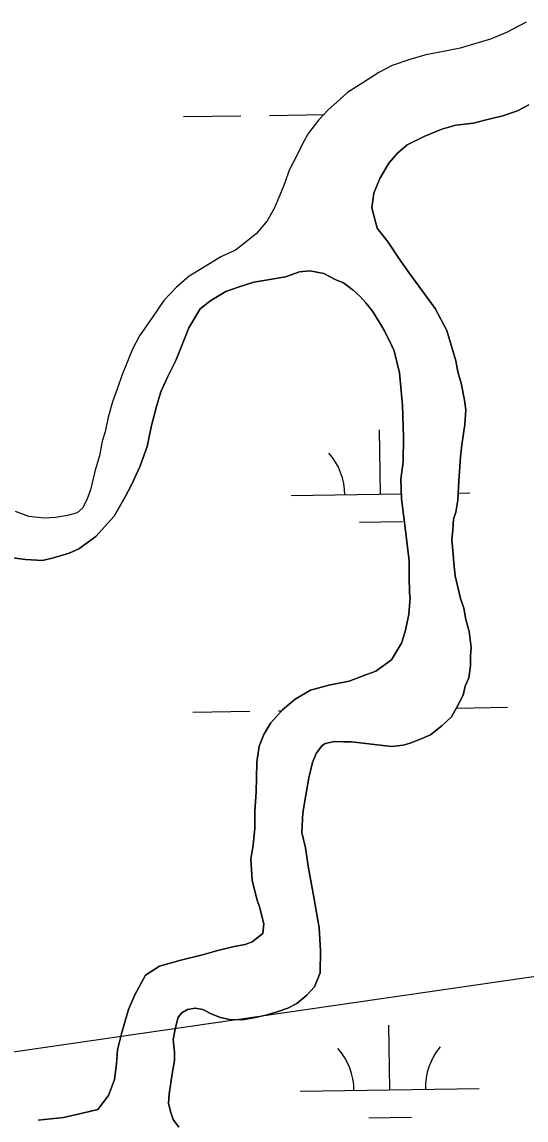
# Model space of a CAD drawing. Extents: x 3823584 to 3861785, y 301729 to 327625.
# Drawn here: x 3857160 to 3857442, y 324809 to 325423 of the extents above; entities that cross this region are included whole.
import ezdxf

# ---------------------------------------------------------------- set-up
doc = ezdxf.new("R2010")
doc.units = 0
for name, color, linetype in [('V-TOPO-SHOR', 7, 'Continuous'), ('V-UTIL-LINE', 7, 'Continuous'), ('V-WETL-SWMP', 7, 'Continuous')]:
    doc.layers.add(name, color=color, linetype=linetype)

msp = doc.modelspace()

# ---------------------------------------------------------------- linework, layer by layer
at = {"layer": 'V-TOPO-SHOR'}
for points in [[(3857442.05, 325422.47), (3857431.06, 325416.72), (3857422.05, 325412.9), (3857412.65, 325410.26), (3857405.21, 325407.98), (3857395.82, 325406.12), (3857386.04, 325404.26), (3857377.04, 325401.61), (3857367.24, 325398.19), (3857359.79, 325394.36), (3857350.75, 325388.59), (3857342.11, 325383.2), (3857336.2, 325377.79), (3857331.47, 325373.54), (3857325.95, 325367.73), (3857320.42, 325360.37), (3857317.24, 325354.93)], [(3857443.59, 325376.31), (3857437.29, 325372.84), (3857429.04, 325370.18), (3857419.62, 325367.92), (3857412.55, 325366.03), (3857402.75, 325364.95), (3857394.9, 325362.67), (3857385.46, 325358.85)], [(3857385.46, 325358.85), (3857375.63, 325353.85), (3857370.1, 325349.2), (3857365.35, 325343.76), (3857360.18, 325335.2), (3857356.96, 325327), (3857355.71, 325318.79), (3857358.74, 325307.41), (3857364.93, 325299.51), (3857370.72, 325290.85), (3857376.52, 325282.57), (3857391.21, 325262.45), (3857397.75, 325250.25)], [(3857317.24, 325354.93), (3857313.66, 325347.55), (3857309.68, 325339.78), (3857307.27, 325332.77), (3857304.47, 325325.77), (3857301.27, 325318.38), (3857297.3, 325311.39), (3857291.38, 325304.41), (3857284.69, 325299.01), (3857279.58, 325295.16), (3857271.34, 325291.33), (3857262.7, 325285.94), (3857253.67, 325280.56), (3857246.58, 325274.38), (3857239.48, 325267.03), (3857233.15, 325257.72), (3857226.02, 325247.24), (3857222.04, 325239.86), (3857219.25, 325232.86), (3857216.05, 325225.08), (3857213.64, 325218.08), (3857210.83, 325210.29), (3857208.41, 325201.73), (3857206.77, 325193.54), (3857205.16, 325188.48), (3857203.52, 325180.3), (3857201.1, 325172.12), (3857198.65, 325161.21), (3857196.65, 325156.15), (3857194.26, 325151.1), (3857191.11, 325148.39), (3857185.63, 325146.89), (3857178.98, 325145.78), (3857172.73, 325145.45), (3857164.15, 325146.31), (3857156.75, 325149.11)], [(3857290.48, 324981.6), (3857291.21, 324992.56), (3857291.36, 325000.24), (3857291.53, 325009.09), (3857292.87, 325018.08), (3857295.43, 325024.56), (3857299.41, 325031.1), (3857305.9, 325038.32), (3857312.93, 325044.36), (3857321.59, 325049.37), (3857331.8, 325052.02), (3857343.18, 325054.26), (3857351.83, 325057.7), (3857358.11, 325059.99), (3857366.79, 325066.17), (3857372.36, 325075.52), (3857374.38, 325082.16), (3857376.43, 325091.54), (3857377.3, 325101.32), (3857376.93, 325103.28), (3857376.63, 325113.23), (3857376.71, 325121.53), (3857375.26, 325133.84), (3857372.34, 325156.35), (3857372.05, 325167.24), (3857373.32, 325176.94), (3857373.45, 325190.57), (3857372.92, 325208.43), (3857371.21, 325226.54), (3857368.19, 325238.94), (3857367.04, 325241.69), (3857362.81, 325249.96), (3857360.12, 325254.68), (3857356.26, 325260.98), (3857352.39, 325265.72), (3857349.29, 325269.27), (3857345.41, 325272.84), (3857339.96, 325276.8), (3857335.28, 325278.8), (3857329.05, 325282), (3857321.23, 325283.64), (3857315.35, 325282.91), (3857307.49, 325280.24), (3857298.86, 325278.76), (3857289.84, 325277.28), (3857281.59, 325274.61), (3857274.13, 325271.94), (3857265.85, 325266.93), (3857259.94, 325262.29), (3857253.57, 325251.78), (3857251.16, 325245.53), (3857246.35, 325233.44), (3857241.56, 325224.08), (3857237.96, 325215.89), (3857235.53, 325207.69), (3857232.69, 325197.15), (3857230.23, 325185.42), (3857226.21, 325174.1), (3857221.41, 325163.97), (3857217.82, 325156.95), (3857211.84, 325146.44), (3857201.56, 325135.18), (3857192.09, 325128.22), (3857186.59, 325125.92), (3857177.95, 325123.26), (3857171.66, 325121.75), (3857162.27, 325122.23), (3857153.67, 325123.49)], [(3857397.75, 325250.25), (3857402.68, 325233.37), (3857403.79, 325227.09), (3857405.69, 325220.8), (3857407.56, 325211.39), (3857408.29, 325205.9), (3857407.82, 325197.68), (3857406.15, 325186.34), (3857405.3, 325179.69), (3857404.39, 325165.99), (3857403.9, 325155.42), (3857402.66, 325148.78), (3857401.45, 325144.87), (3857401, 325138.61), (3857400.56, 325133.52), (3857401.26, 325125.29), (3857401.61, 325120.2), (3857402.32, 325113.14), (3857403.83, 325106.86), (3857405.33, 325100.58), (3857407.24, 325095.08), (3857408.36, 325088.81), (3857410.25, 325082.13), (3857411.34, 325073.11), (3857410.9, 325068.42), (3857410.85, 325062.93), (3857410.01, 325056.29), (3857408, 325051.61), (3857406.78, 325046.53), (3857403.19, 325039.51), (3857400.4, 325034.45), (3857394.87, 325029.41), (3857388.56, 325024.38), (3857383.44, 325022.08), (3857377.16, 325019.79), (3857373.23, 325018.65), (3857366.96, 325017.92), (3857358.74, 325018.79), (3857350.92, 325019.65), (3857344.27, 325020.49), (3857339.96, 325020.53), (3857334.87, 325020.58), (3857329.77, 325019.45), (3857327.8, 325018.3), (3857324.62, 325014.02), (3857322.62, 325008.95), (3857320.58, 325000.35), (3857318.92, 324990.58), (3857317.26, 324980.8), (3857316.77, 324969.84), (3857318.64, 324961.21), (3857320.49, 324949.84), (3857323.47, 324933.75), (3857326.44, 324916.49), (3857327.11, 324903.95), (3857326.99, 324891.42), (3857323.78, 324883.62), (3857319.43, 324878.96), (3857313.9, 324874.32), (3857308.78, 324871.62), (3857302.89, 324869.72), (3857296.61, 324867.82), (3857289.94, 324866.32), (3857283.27, 324865.21), (3857276.22, 324865.28), (3857271.14, 324866.5), (3857266.07, 324868.5), (3857261.39, 324870.9), (3857257.09, 324871.72), (3857252.78, 324870.98), (3857249.63, 324869.05), (3857247.65, 324866.72), (3857246.02, 324860.86), (3857244.79, 324854.22), (3857245.5, 324847.16), (3857245.46, 324842.46), (3857244.21, 324835.03), (3857243.38, 324829.95), (3857242.54, 324823.69), (3857242.1, 324818.6), (3857243.23, 324813.89), (3857244.76, 324809.57), (3857247.85, 324805.23)], [(3857169.41, 324809.19), (3857183.52, 324810.62), (3857194.9, 324813.26), (3857202.75, 324815.14), (3857208.7, 324822.92), (3857211.92, 324831.89), (3857213.17, 324840.5), (3857213.64, 324848.32), (3857216.08, 324858.09), (3857219.73, 324870.98), (3857223.33, 324879.17), (3857229.31, 324890.08), (3857237.19, 324895.09), (3857248.97, 324898.51), (3857261.14, 324901.52), (3857268.99, 324903.8), (3857278.8, 324906.06), (3857285.08, 324907.17), (3857289.01, 324908.7), (3857294.93, 324913.34), (3857295.37, 324918.82), (3857293.11, 324928.24), (3857291.58, 324932.56), (3857288.94, 324943.16), (3857288.27, 324954.92), (3857289.52, 324962.74), (3857290.47, 324972.21), (3857290.48, 324981.6)]]:
    msp.add_lwpolyline(points, dxfattribs=at)
at = {"layer": 'V-UTIL-LINE'}
msp.add_lwpolyline([(3852941.92, 325727.47), (3854368.83, 325074.06), (3855408.47, 324594.35), (3859407.65, 325173.29)], dxfattribs=at)
at = {"layer": 'V-WETL-SWMP'}
for p, q in [((3857442.05, 325422.47), (3857431.06, 325416.72)), ((3857422.05, 325412.9), (3857412.65, 325410.26)), ((3857431.06, 325416.72), (3857422.05, 325412.9)), ((3857395.82, 325406.12), (3857386.04, 325404.26)), ((3857405.21, 325407.98), (3857395.82, 325406.12)), ((3857412.65, 325410.26), (3857405.21, 325407.98)), ((3857377.04, 325401.61), (3857367.24, 325398.19)), ((3857386.04, 325404.26), (3857377.04, 325401.61)), ((3857359.79, 325394.36), (3857350.75, 325388.58)), ((3857367.24, 325398.19), (3857359.79, 325394.36)), ((3857350.75, 325388.58), (3857342.11, 325383.2)), ((3857342.11, 325383.2), (3857336.2, 325377.79)), ((3857336.2, 325377.79), (3857331.48, 325373.54)), ((3857437.29, 325372.84), (3857443.59, 325376.31)), ((3857250.55, 325369.67), (3857282.55, 325370.17)), ((3857298.55, 325370.41), (3857328.95, 325370.88)), ((3857331.48, 325373.54), (3857325.95, 325367.73)), ((3857419.62, 325367.92), (3857429.04, 325370.18)), ((3857429.04, 325370.18), (3857437.29, 325372.84)), ((3857325.95, 325367.73), (3857320.42, 325360.37)), ((3857385.46, 325358.84), (3857394.9, 325362.67)), ((3857394.9, 325362.67), (3857402.75, 325364.95)), ((3857402.75, 325364.95), (3857412.55, 325366.03)), ((3857412.55, 325366.03), (3857419.62, 325367.92)), ((3857320.42, 325360.37), (3857317.24, 325354.93)), ((3857375.63, 325353.85), (3857385.46, 325358.84)), ((3857317.24, 325354.93), (3857313.66, 325347.55)), ((3857370.1, 325349.2), (3857375.63, 325353.85)), ((3857313.66, 325347.55), (3857309.68, 325339.78)), ((3857360.18, 325335.2), (3857365.35, 325343.76)), ((3857365.35, 325343.76), (3857370.1, 325349.2)), ((3857309.68, 325339.78), (3857307.27, 325332.77)), ((3857307.27, 325332.77), (3857304.47, 325325.77)), ((3857356.96, 325327), (3857360.18, 325335.2)), ((3857304.47, 325325.77), (3857301.27, 325318.38)), ((3857355.71, 325318.79), (3857356.96, 325327)), ((3857301.27, 325318.38), (3857297.3, 325311.39)), ((3857358.74, 325307.41), (3857355.71, 325318.79)), ((3857297.3, 325311.39), (3857291.38, 325304.41)), ((3857364.93, 325299.51), (3857358.74, 325307.41)), ((3857291.38, 325304.41), (3857284.69, 325299.01)), ((3857279.58, 325295.16), (3857271.34, 325291.33)), ((3857284.69, 325299.01), (3857279.58, 325295.16)), ((3857370.72, 325290.84), (3857364.93, 325299.51)), ((3857271.34, 325291.33), (3857262.7, 325285.94)), ((3857376.52, 325282.57), (3857370.72, 325290.84)), ((3857262.7, 325285.94), (3857253.67, 325280.56)), ((3857307.49, 325280.24), (3857315.35, 325282.91)), ((3857315.35, 325282.91), (3857321.23, 325283.64)), ((3857321.23, 325283.64), (3857329.05, 325282)), ((3857391.21, 325262.45), (3857376.52, 325282.57)), ((3857253.67, 325280.56), (3857246.58, 325274.38)), ((3857281.59, 325274.61), (3857289.84, 325277.28)), ((3857289.84, 325277.28), (3857298.86, 325278.76)), ((3857298.86, 325278.76), (3857307.49, 325280.24)), ((3857329.05, 325282), (3857335.28, 325278.8)), ((3857335.28, 325278.8), (3857339.96, 325276.8)), ((3857339.96, 325276.8), (3857345.41, 325272.83)), ((3857246.58, 325274.38), (3857239.48, 325267.03)), ((3857265.85, 325266.93), (3857274.13, 325271.94)), ((3857274.13, 325271.94), (3857281.59, 325274.61)), ((3857345.41, 325272.83), (3857349.29, 325269.27)), ((3857239.48, 325267.03), (3857233.15, 325257.72)), ((3857259.94, 325262.29), (3857265.85, 325266.93)), ((3857349.29, 325269.27), (3857352.39, 325265.72)), ((3857352.39, 325265.72), (3857356.26, 325260.98)), ((3857253.57, 325251.78), (3857259.94, 325262.29)), ((3857356.26, 325260.98), (3857360.12, 325254.68)), ((3857397.75, 325250.25), (3857391.21, 325262.45)), ((3857233.15, 325257.72), (3857226.02, 325247.24)), ((3857251.16, 325245.53), (3857253.57, 325251.78)), ((3857360.12, 325254.68), (3857362.81, 325249.96)), ((3857226.02, 325247.24), (3857222.04, 325239.86)), ((3857362.81, 325249.96), (3857367.04, 325241.69)), ((3857402.68, 325233.36), (3857397.75, 325250.25)), ((3857222.04, 325239.86), (3857219.25, 325232.86)), ((3857246.35, 325233.44), (3857251.16, 325245.53)), ((3857367.04, 325241.69), (3857368.19, 325238.94)), ((3857241.56, 325224.09), (3857246.35, 325233.44)), ((3857368.19, 325238.94), (3857371.21, 325226.54)), ((3857403.79, 325227.09), (3857402.68, 325233.36)), ((3857219.25, 325232.86), (3857216.05, 325225.08)), ((3857216.05, 325225.08), (3857213.64, 325218.08)), ((3857237.96, 325215.9), (3857241.56, 325224.09)), ((3857371.21, 325226.54), (3857372.92, 325208.43)), ((3857405.69, 325220.8), (3857403.79, 325227.09)), ((3857213.64, 325218.08), (3857210.83, 325210.29)), ((3857235.53, 325207.69), (3857237.96, 325215.9)), ((3857407.56, 325211.39), (3857405.69, 325220.8)), ((3857210.83, 325210.29), (3857208.41, 325201.73)), ((3857408.29, 325205.9), (3857407.56, 325211.39)), ((3857232.69, 325197.15), (3857235.53, 325207.69)), ((3857372.92, 325208.43), (3857373.45, 325190.57)), ((3857407.82, 325197.68), (3857408.29, 325205.9)), ((3857208.41, 325201.73), (3857206.77, 325193.54)), ((3857230.23, 325185.42), (3857232.69, 325197.15)), ((3857406.15, 325186.34), (3857407.82, 325197.68)), ((3857206.77, 325193.54), (3857205.16, 325188.48)), ((3857360.66, 325158.74), (3857360.11, 325194.74)), ((3857373.45, 325190.57), (3857373.32, 325176.94)), ((3857205.16, 325188.48), (3857203.52, 325180.3)), ((3857226.2, 325174.1), (3857230.23, 325185.42)), ((3857405.3, 325179.69), (3857406.15, 325186.34)), ((3857203.52, 325180.3), (3857201.1, 325172.12)), ((3857404.39, 325165.99), (3857405.3, 325179.69)), ((3857201.1, 325172.12), (3857198.65, 325161.21)), ((3857221.41, 325163.97), (3857226.2, 325174.1)), ((3857373.32, 325176.94), (3857372.05, 325167.24)), ((3857372.05, 325167.24), (3857372.34, 325156.35)), ((3857403.9, 325155.42), (3857404.39, 325165.99)), ((3857198.65, 325161.21), (3857196.65, 325156.15)), ((3857217.82, 325156.95), (3857221.41, 325163.97)), ((3857196.65, 325156.15), (3857194.26, 325151.1)), ((3857211.84, 325146.44), (3857217.82, 325156.95)), ((3857310.67, 325157.97), (3857372.27, 325158.92)), ((3857372.34, 325156.35), (3857375.26, 325133.84)), ((3857402.66, 325148.78), (3857403.9, 325155.42)), ((3857404.08, 325159.41), (3857410.66, 325159.51)), ((3857164.15, 325146.31), (3857156.75, 325149.11)), ((3857191.11, 325148.4), (3857185.63, 325146.89)), ((3857194.26, 325151.1), (3857191.11, 325148.4)), ((3857401.45, 325144.87), (3857402.66, 325148.78)), ((3857172.73, 325145.45), (3857164.15, 325146.31)), ((3857178.98, 325145.78), (3857172.73, 325145.45)), ((3857185.63, 325146.89), (3857178.98, 325145.78)), ((3857201.56, 325135.18), (3857211.84, 325146.44)), ((3857348.9, 325143.13), (3857372.9, 325143.5)), ((3857401, 325138.61), (3857401.45, 325144.87)), ((3857192.09, 325128.22), (3857201.56, 325135.18)), ((3857400.56, 325133.52), (3857401, 325138.61)), ((3857375.26, 325133.84), (3857376.71, 325121.53)), ((3857401.26, 325125.29), (3857400.56, 325133.52)), ((3857153.67, 325123.49), (3857162.27, 325122.23)), ((3857171.67, 325121.75), (3857177.95, 325123.26)), ((3857177.95, 325123.26), (3857186.59, 325125.92)), ((3857186.59, 325125.92), (3857192.09, 325128.22)), ((3857401.6, 325120.2), (3857401.26, 325125.29)), ((3857162.27, 325122.23), (3857171.67, 325121.75)), ((3857376.71, 325121.53), (3857376.63, 325113.23)), ((3857402.32, 325113.14), (3857401.6, 325120.2)), ((3857376.63, 325113.23), (3857376.93, 325103.28)), ((3857403.83, 325106.86), (3857402.32, 325113.14)), ((3857405.33, 325100.58), (3857403.83, 325106.86)), ((3857377.3, 325101.32), (3857376.43, 325091.54)), ((3857376.93, 325103.28), (3857377.3, 325101.32)), ((3857407.24, 325095.08), (3857405.33, 325100.58)), ((3857408.36, 325088.81), (3857407.24, 325095.08)), ((3857376.43, 325091.54), (3857374.38, 325082.16)), ((3857410.25, 325082.13), (3857408.36, 325088.81)), ((3857374.38, 325082.16), (3857372.36, 325075.52)), ((3857411.34, 325073.11), (3857410.25, 325082.13)), ((3857372.36, 325075.52), (3857366.79, 325066.17)), ((3857410.85, 325062.94), (3857410.9, 325068.42)), ((3857410.9, 325068.42), (3857411.34, 325073.11)), ((3857366.79, 325066.17), (3857358.11, 325059.99)), ((3857410.01, 325056.29), (3857410.85, 325062.94)), ((3857351.83, 325057.7), (3857343.18, 325054.26)), ((3857358.11, 325059.99), (3857351.83, 325057.7)), ((3857408, 325051.61), (3857410.01, 325056.29)), ((3857321.59, 325049.37), (3857312.93, 325044.36)), ((3857331.8, 325052.02), (3857321.59, 325049.37)), ((3857343.18, 325054.26), (3857331.8, 325052.02)), ((3857406.78, 325046.53), (3857408, 325051.61)), ((3857312.93, 325044.36), (3857305.9, 325038.32)), ((3857403.19, 325039.51), (3857406.78, 325046.53)), ((3857255.68, 325037.04), (3857287.68, 325037.53)), ((3857305.9, 325038.32), (3857299.41, 325031.1)), ((3857303.68, 325037.78), (3857305.44, 325037.8)), ((3857400.4, 325034.45), (3857403.19, 325039.51)), ((3857403.08, 325039.31), (3857431.66, 325039.75)), ((3857299.41, 325031.1), (3857295.43, 325024.56)), ((3857394.87, 325029.41), (3857400.4, 325034.45)), ((3857388.56, 325024.38), (3857394.87, 325029.41)), ((3857295.43, 325024.56), (3857292.87, 325018.08)), ((3857327.8, 325018.3), (3857329.77, 325019.45)), ((3857329.77, 325019.45), (3857334.87, 325020.58)), ((3857334.87, 325020.58), (3857339.96, 325020.53)), ((3857339.96, 325020.53), (3857344.27, 325020.49)), ((3857344.27, 325020.49), (3857350.92, 325019.64)), ((3857350.92, 325019.64), (3857358.74, 325018.79)), ((3857358.74, 325018.79), (3857366.96, 325017.92)), ((3857366.96, 325017.92), (3857373.23, 325018.65)), ((3857373.23, 325018.65), (3857377.16, 325019.79)), ((3857377.16, 325019.79), (3857383.44, 325022.08)), ((3857383.44, 325022.08), (3857388.56, 325024.38)), ((3857292.87, 325018.08), (3857291.53, 325009.09)), ((3857322.62, 325008.95), (3857324.62, 325014.02)), ((3857324.62, 325014.02), (3857327.8, 325018.3)), ((3857291.53, 325009.09), (3857291.36, 325000.24)), ((3857320.58, 325000.35), (3857322.62, 325008.95)), ((3857291.36, 325000.24), (3857291.21, 324992.56)), ((3857318.92, 324990.58), (3857320.58, 325000.35)), ((3857291.21, 324992.56), (3857290.48, 324981.6)), ((3857317.26, 324980.8), (3857318.92, 324990.58)), ((3857290.48, 324981.6), (3857290.47, 324972.21)), ((3857316.77, 324969.84), (3857317.26, 324980.8)), ((3857290.47, 324972.21), (3857289.52, 324962.74)), ((3857318.64, 324961.21), (3857316.77, 324969.84)), ((3857289.52, 324962.74), (3857288.27, 324954.92)), ((3857320.49, 324949.83), (3857318.64, 324961.21)), ((3857288.27, 324954.92), (3857288.94, 324943.16)), ((3857323.47, 324933.75), (3857320.49, 324949.83)), ((3857288.94, 324943.16), (3857291.58, 324932.56)), ((3857326.44, 324916.49), (3857323.47, 324933.75)), ((3857291.58, 324932.56), (3857293.11, 324928.24)), ((3857293.11, 324928.24), (3857295.37, 324918.82)), ((3857295.37, 324918.82), (3857294.93, 324913.34)), ((3857327.11, 324903.95), (3857326.44, 324916.49)), ((3857289.01, 324908.7), (3857285.08, 324907.17)), ((3857294.93, 324913.34), (3857289.01, 324908.7)), ((3857268.99, 324903.8), (3857261.14, 324901.52)), ((3857278.8, 324906.06), (3857268.99, 324903.8)), ((3857285.08, 324907.17), (3857278.8, 324906.06)), ((3857326.99, 324891.42), (3857327.11, 324903.95)), ((3857248.97, 324898.51), (3857237.19, 324895.09)), ((3857261.14, 324901.52), (3857248.97, 324898.51)), ((3857229.31, 324890.08), (3857223.33, 324879.17)), ((3857237.19, 324895.09), (3857229.31, 324890.08)), ((3857323.78, 324883.62), (3857326.99, 324891.42)), ((3857223.33, 324879.17), (3857219.73, 324870.98)), ((3857313.9, 324874.32), (3857319.43, 324878.96)), ((3857319.43, 324878.96), (3857323.78, 324883.62)), ((3857252.78, 324870.98), (3857257.09, 324871.72)), ((3857257.09, 324871.72), (3857261.39, 324870.9)), ((3857302.89, 324869.72), (3857308.79, 324871.62)), ((3857308.79, 324871.62), (3857313.9, 324874.32)), ((3857219.73, 324870.98), (3857216.08, 324858.09)), ((3857246.02, 324860.86), (3857247.65, 324866.72)), ((3857247.65, 324866.72), (3857249.63, 324869.05)), ((3857249.63, 324869.05), (3857252.78, 324870.98)), ((3857261.39, 324870.9), (3857266.07, 324868.5)), ((3857266.07, 324868.5), (3857271.14, 324866.5)), ((3857271.14, 324866.5), (3857276.22, 324865.27)), ((3857276.22, 324865.27), (3857283.27, 324865.21)), ((3857283.27, 324865.21), (3857289.94, 324866.32)), ((3857289.94, 324866.32), (3857296.61, 324867.82)), ((3857296.61, 324867.82), (3857302.89, 324869.72)), ((3857244.79, 324854.22), (3857246.02, 324860.86)), ((3857365.79, 324826.11), (3857365.23, 324862.1)), ((3857216.08, 324858.09), (3857213.64, 324848.32)), ((3857245.5, 324847.16), (3857244.79, 324854.22)), ((3857213.64, 324848.32), (3857213.17, 324840.5)), ((3857245.46, 324842.46), (3857245.5, 324847.16)), ((3857244.21, 324835.03), (3857245.46, 324842.46)), ((3857213.17, 324840.5), (3857211.92, 324831.89)), ((3857243.38, 324829.95), (3857244.21, 324835.03)), ((3857211.92, 324831.89), (3857208.7, 324822.92)), ((3857242.54, 324823.69), (3857243.38, 324829.95)), ((3857208.7, 324822.92), (3857202.75, 324815.14)), ((3857242.1, 324818.6), (3857242.54, 324823.69)), ((3857315.8, 324825.33), (3857415.78, 324826.88)), ((3857243.23, 324813.89), (3857242.1, 324818.6)), ((3857183.52, 324810.62), (3857169.41, 324809.19)), ((3857194.9, 324813.26), (3857183.52, 324810.62)), ((3857202.75, 324815.14), (3857194.9, 324813.26)), ((3857244.75, 324809.57), (3857243.23, 324813.89)), ((3857354.03, 324810.49), (3857378.03, 324810.86)), ((3857247.85, 324805.23), (3857244.75, 324809.57))]:
    msp.add_line(p, q, dxfattribs=at)
for centre, start, end in [((3857305.42, 325158.36), 0.11154, 41.6552), ((3857310.55, 324825.73), 0.11154, 41.6552), ((3857421.02, 324827.43), 140.11153, 181.65519)]:
    msp.add_arc(centre, 35.25, start, end, dxfattribs=at)

doc.saveas('drawing.dxf')
